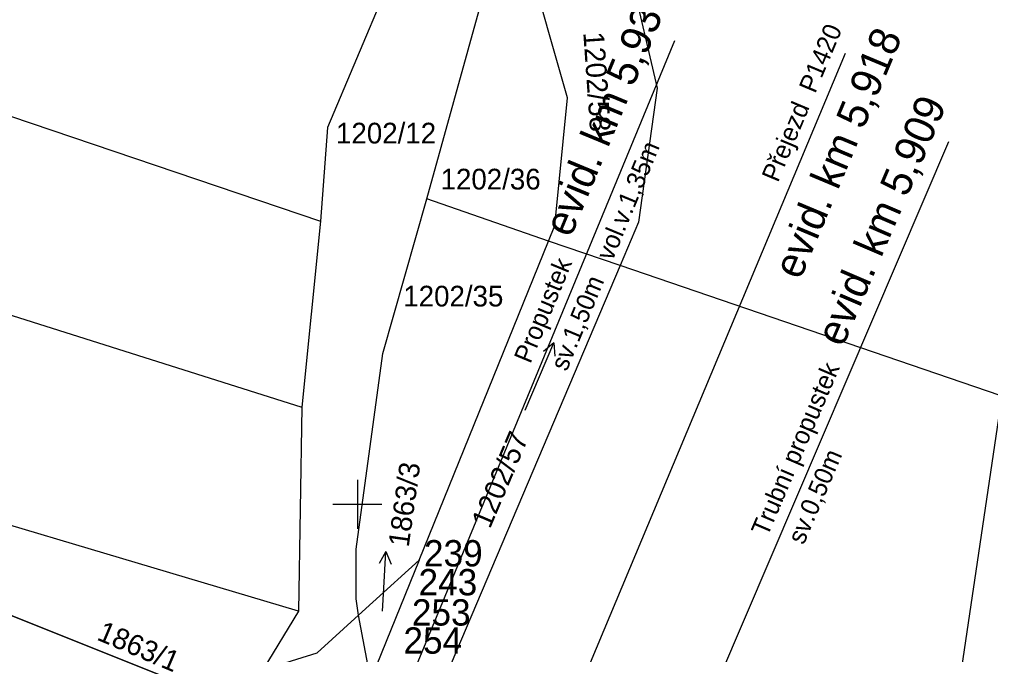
# Model space of a CAD drawing. Extents: x -779302 to -774398, y -1144902 to -1142831.
# Drawn here: x -776127.7 to -776048, y -1144212.3 to -1144160.2 of the extents above; entities that cross this region are included whole.
import ezdxf

# ---------------------------------------------------------------- set-up
doc = ezdxf.new("R2010")
doc.units = 0
for name, color, linetype in [('hektosit - Vrstva 5', 7, 'Continuous'), ('Hranice parcel', 7, 'Continuous'), ('legenda I_5_2 - Vrstva 53', 7, 'Continuous'), ('Parcelní čísla', 7, 'Continuous'), ('Pop  PČ popisy', 7, 'Continuous'), ('SŽDC', 7, 'Continuous'), ('VBř', 7, 'Continuous'), ('Vrstva 1', 7, 'Continuous'), ('zjednodus_g_situ-seda - Vrstva 19', 7, 'Continuous'), ('zjednodus_g_situ-seda - Vrstva 4', 7, 'Continuous'), ('Značky kultur', 7, 'Continuous')]:
    doc.layers.add(name, color=color, linetype=linetype)

msp = doc.modelspace()

# ---------------------------------------------------------------- linework, layer by layer
at = {"layer": 'hektosit - Vrstva 5'}
for p, q in [((-776100, -1144198), (-776100, -1144202)), ((-776102, -1144200), (-776098, -1144200))]:
    msp.add_line(p, q, dxfattribs=at)
at = {"layer": 'Hranice parcel'}
for p, q in [((-776084.3, -1144178.4), (-776094.29, -1144174.93)), ((-776103.02, -1144176.77), (-776104.57, -1144192.02)), ((-776076.92, -1144176.86), (-776078.43, -1144180.41)), ((-776094.92, -1144204.58), (-776084.3, -1144178.4)), ((-776078.43, -1144180.41), (-776084.3, -1144178.4)), ((-776078.43, -1144180.41), (-776093.57, -1144216.05)), ((-775945.61, -1144225.79), (-776078.43, -1144180.41)), ((-776104.57, -1144192.02), (-776104.82, -1144208.77)), ((-776094.92, -1144204.58), (-776098.91, -1144214.41)), ((-776104.82, -1144208.77), (-776107.77, -1144213.57)), ((-776098.91, -1144214.41), (-776099.9, -1144209.1))]:
    msp.add_line(p, q, dxfattribs=at)
for points in [[(-776601.27, -1143990.4), (-776527.05, -1144013.4), (-776476.25, -1144029.92), (-776451.83, -1144038), (-776413.3, -1144052.52), (-776382.54, -1144065.64), (-776348.92, -1144080.63), (-776308.77, -1144099.81), (-776271.78, -1144116.96), (-776235.24, -1144132.31), (-776202.98, -1144142.91), (-776103.02, -1144176.77)], [(-776603.25, -1144004.14), (-776531.61, -1144026.86), (-776500.12, -1144036.38), (-776435.33, -1144057.94), (-776392.95, -1144075.37), (-776356.59, -1144091.91), (-776289.18, -1144124.7), (-776254.94, -1144139.28), (-776198.32, -1144160.66), (-776146.7, -1144178.71), (-776104.57, -1144192.02)], [(-776113.15, -1144215.23), (-776237.42, -1144165.58), (-776253.98, -1144158.55), (-776339.24, -1144124.31), (-776431.42, -1144085.55), (-776524.5, -1144047.63), (-776566.07, -1144030.95)], [(-776104.82, -1144208.77), (-776145.81, -1144196.56), (-776234.45, -1144165.02), (-776273.96, -1144148.97), (-776319.4, -1144129.31), (-776389.63, -1144093.66), (-776429.56, -1144076.12), (-776519.73, -1144046.81), (-776566.07, -1144030.95)], [(-776081.31, -1144146.53), (-776077.54, -1144156.58), (-776075.4, -1144165.85), (-776076.92, -1144176.86)], [(-776094.29, -1144174.93), (-776088.69, -1144154.69), (-776086.89, -1144152.72)], [(-776084.3, -1144178.4), (-776083.78, -1144177.11), (-776082.76, -1144166.65), (-776086.11, -1144154.83), (-776086.89, -1144152.72)], [(-776097.7, -1144157.79), (-776102.45, -1144169.09), (-776103.02, -1144176.77)], [(-776099.9, -1144209.1), (-776100.1, -1144207.76), (-776100.09, -1144203.69), (-776097.92, -1144187.62), (-776094.29, -1144174.93)], [(-776099.9, -1144209.1), (-776098.72, -1144208.03), (-776094.92, -1144204.58)], [(-776107.77, -1144213.57), (-776104.97, -1144212.7), (-776103.31, -1144212.19), (-776099.9, -1144209.1)]]:
    msp.add_lwpolyline(points, dxfattribs=at)
at = {"layer": 'legenda I_5_2 - Vrstva 53'}
msp.add_lwpolyline([(-776431.42, -1144085.55), (-776339.24, -1144124.31), (-776253.98, -1144158.55), (-776237.42, -1144165.58), (-776113.15, -1144215.23), (-776109.59, -1144216.67), (-776105.05, -1144218.51), (-776101.21, -1144220.07), (-776096.42, -1144222.78), (-776095.57, -1144223.11), (-776096.98, -1144226.78), (-776098.59, -1144230.98), (-776104.51, -1144228.21), (-776116.08, -1144223.44), (-776126.28, -1144219.86), (-776203.96, -1144186.83), (-776252.27, -1144167.08), (-776325.22, -1144137.73), (-776342.13, -1144130.92), (-776434.38, -1144092.81)], dxfattribs=at)
at = {"layer": 'Pop  PČ popisy'}
for p, q in [((-776097.663, -1144203.873), (-776098.215, -1144204.847)), ((-776097.82, -1144206.87), (-776097.663, -1144203.873)), ((-776097.663, -1144203.873), (-776097.215, -1144204.899)), ((-776097.93, -1144208.77), (-776097.82, -1144206.87))]:
    msp.add_line(p, q, dxfattribs=at)
at = {"layer": 'SŽDC'}
msp.add_lwpolyline([(-776932.26, -1143880.54), (-776911.85, -1143884.6), (-776911.17, -1143889.61), (-776861.29, -1143910.51), (-776802.08, -1143934.12), (-776755.18, -1143951.9), (-776617.86, -1144008.92), (-776606.8, -1144013.63), (-776604, -1144014.82), (-776566.07, -1144030.95), (-776524.5, -1144047.63), (-776431.42, -1144085.55), (-776339.24, -1144124.31), (-776253.98, -1144158.55), (-776237.42, -1144165.58), (-776113.15, -1144215.23), (-776109.59, -1144216.67), (-776105.05, -1144218.51), (-776101.21, -1144220.07), (-776096.42, -1144222.78), (-776095.57, -1144223.11)], dxfattribs=at)
at = {"layer": 'Vrstva 1'}
msp.add_lwpolyline([(-774799.287, -1144366.036), (-776045.699, -1144181.555), (-776089.182, -1144475.344), (-774842.771, -1144659.826)], close=True, dxfattribs=at)
at = {"layer": 'zjednodus_g_situ-seda - Vrstva 19'}
for p, q in [((-776100.36, -1144225.799), (-776073.926, -1144161.939)), ((-776078.991, -1144234.577), (-776051.447, -1144170.235))]:
    msp.add_line(p, q, dxfattribs=at)
at = {"layer": 'zjednodus_g_situ-seda - Vrstva 4'}
msp.add_line((-776088.319, -1144230.75), (-776059.916, -1144162.974), dxfattribs=at)
at = {"layer": 'Značky kultur'}
for p, q in [((-776086.213, -1144192.276), (-776083.868, -1144186.753)), ((-776083.868, -1144186.753), (-776084.712, -1144187.457)), ((-776083.868, -1144186.753), (-776083.788, -1144187.848))]:
    msp.add_line(p, q, dxfattribs=at)

# ---------------------------------------------------------------- texts
at = {"layer": 'Parcelní čísla'}
for s, rotation, p in [('1202/58', 274, (-776081.457, -1144161.289)), ('1202/57', 67, (-776089.117, -1144202.072)), ('1863/3', 82, (-776095.788, -1144203.568)), ('1863/1', 337, (-776121.468, -1144211.085))]:
    msp.add_text(s, height=1.7, rotation=rotation, dxfattribs=at).set_placement(p)
for s, p in [('1202/12', (-776101.75, -1144170.393)), ('1202/36', (-776093.169, -1144174.169)), ('1202/35', (-776096.23, -1144183.769))]:
    msp.add_text(s, height=1.7, dxfattribs=at).set_placement(p)
at = {"layer": 'VBř'}
for s, p in [('239', (-776094.531, -1144205.098)), ('243', (-776094.978, -1144207.472)), ('253', (-776095.523, -1144209.951)), ('254', (-776096.216, -1144212.257))]:
    msp.add_text(s, height=2.16, dxfattribs=at).set_placement(p)
at = {"layer": 'zjednodus_g_situ-seda - Vrstva 19'}
for s, height, rotation, p in [('evid. km 5,931', 2.5, 67.51378, (-776082.485, -1144178.196)), ('evid. km 5,909', 2.5, 66.82518, (-776060.154, -1144187.179)), (' sv.1,50m   vol.v.1,35m', 1.5, 67.51378, (-776083.032, -1144189.671)), ('Propustek', 1.5, 67.51378, (-776085.804, -1144188.523)), ('Trubní propustek', 1.5, 66.82518, (-776066.343, -1144202.718)), (' sv.0,50m', 1.5, 66.82518, (-776063.585, -1144203.899))]:
    msp.add_text(s, height=height, rotation=rotation, dxfattribs=at).set_placement(p)
at = {"layer": 'zjednodus_g_situ-seda - Vrstva 4'}
for s, height, p in [('Přejezd  P1420', 1.5, (-776065.477, -1144173.655)), ('evid. km 5,918', 2.5, (-776063.647, -1144181.66))]:
    msp.add_text(s, height=height, rotation=67.26282, dxfattribs=at).set_placement(p)

doc.saveas('drawing.dxf')
